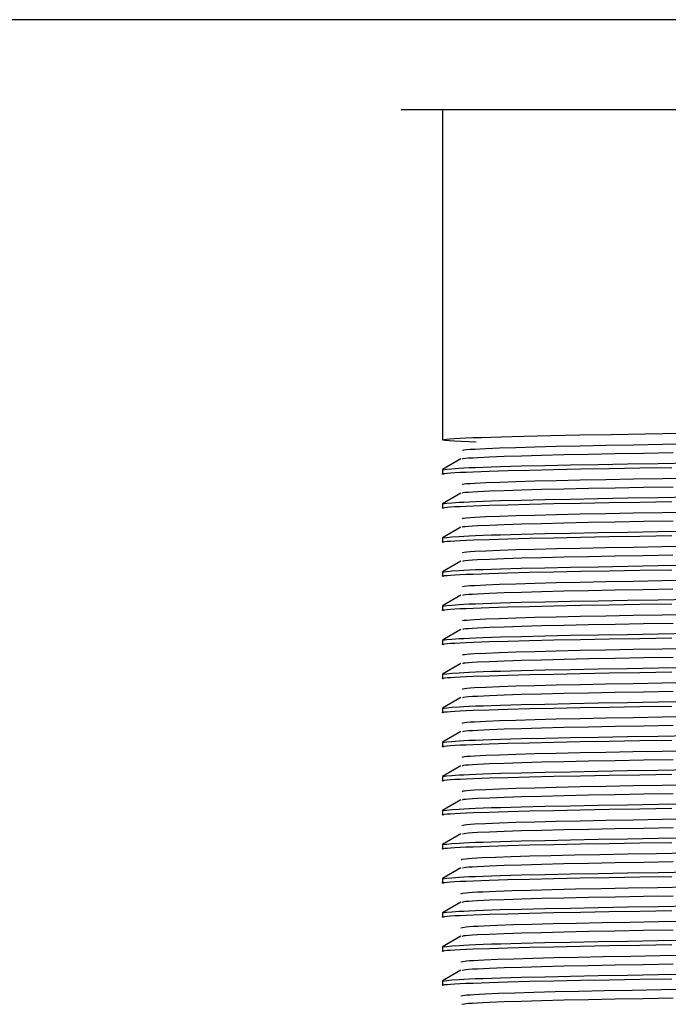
# Model space of a CAD drawing. Header units: millimetres. Extents: x 262469 to 275208, y -32539 to 9411.
# Tile 323 of 428: x 269090.62 to 269096.01, y -13292.49 to -13284.3. Entities that reach past the tile are written whole.
import ezdxf

# ---------------------------------------------------------------- set-up
doc = ezdxf.new("R2010")
doc.units = ezdxf.units.MM
doc.header["$LTSCALE"] = 100
doc.layers.add('$ IE_TELETECHNIKA', color=5, linetype='Continuous', lineweight=30)

msp = doc.modelspace()

# ---------------------------------------------------------------- linework, layer by layer
at = {"layer": '$ IE_TELETECHNIKA', "color": 7, "linetype": 'Continuous'}
for p, q in [((269199.5395, -13284.2963), (269059.5395, -13284.2963)), ((269100.2895, -13285.0463), (269093.7895, -13285.0463)), ((269094.1333, -13285.0463), (269094.1333, -13287.7916)), ((269094.2876, -13287.95), (269094.1342, -13288.0386)), ((269094.1333, -13288.0396), (269094.1333, -13288.0751)), ((269094.2877, -13288.2334), (269094.1342, -13288.3221)), ((269094.1333, -13288.3231), (269094.1333, -13288.3586)), ((269094.2877, -13288.5169), (269094.1342, -13288.6056)), ((269094.1333, -13288.6066), (269094.1333, -13288.642)), ((269094.2877, -13288.8004), (269094.1342, -13288.8891)), ((269094.1333, -13288.8901), (269094.1333, -13288.9255)), ((269094.2877, -13289.0839), (269094.1342, -13289.1726)), ((269094.1333, -13289.1736), (269094.1333, -13289.209)), ((269094.2876, -13289.3674), (269094.1342, -13289.456)), ((269094.1333, -13289.4571), (269094.1333, -13289.4925)), ((269094.2877, -13289.6509), (269094.1342, -13289.7395)), ((269094.1333, -13289.7405), (269094.1333, -13289.776)), ((269094.2877, -13289.9343), (269094.1342, -13290.023)), ((269094.1333, -13290.024), (269094.1333, -13290.0595)), ((269094.2877, -13290.2178), (269094.1342, -13290.3065)), ((269094.1333, -13290.3075), (269094.1333, -13290.3429)), ((269094.2877, -13290.5013), (269094.1342, -13290.59)), ((269094.1333, -13290.591), (269094.1333, -13290.6264)), ((269094.2876, -13290.7848), (269094.1342, -13290.8734)), ((269094.1333, -13290.8745), (269094.1333, -13290.9099)), ((269094.2877, -13291.0683), (269094.1342, -13291.1569)), ((269094.1333, -13291.1579), (269094.1333, -13291.1934)), ((269094.2877, -13291.3518), (269094.1342, -13291.4404)), ((269094.1333, -13291.4414), (269094.1333, -13291.4769)), ((269094.2877, -13291.6353), (269094.1342, -13291.7239)), ((269094.1333, -13291.7249), (269094.1333, -13291.7604)), ((269094.2876, -13291.9188), (269094.1342, -13292.0074)), ((269094.1333, -13292.0084), (269094.1333, -13292.0438)), ((269094.2877, -13292.2022), (269094.1342, -13292.2909)), ((269094.1333, -13292.2919), (269094.1333, -13292.3273))]:
    msp.add_line(p, q, dxfattribs=at)
for points in [[(269094.4127, -13287.8095), (269094.2889, -13287.8043), (269094.2346, -13287.8018), (269094.1895, -13287.7993), (269094.1567, -13287.7969), (269094.1385, -13287.7945), (269094.1331, -13287.7923), (269094.1368, -13287.7899), (269094.1485, -13287.7876), (269094.1683, -13287.7852), (269094.1962, -13287.7828), (269094.2323, -13287.7803), (269094.2766, -13287.7778), (269094.3292, -13287.7753), (269094.3902, -13287.7727), (269094.4596, -13287.7701), (269094.5369, -13287.7675), (269094.6219, -13287.7649), (269094.7143, -13287.7623), (269094.8137, -13287.7597), (269094.9198, -13287.7572), (269095.0323, -13287.7547), (269095.275, -13287.7499), (269095.5388, -13287.7452), (269095.8205, -13287.7405), (269096.1168, -13287.7357)], [(269094.3018, -13287.8802), (269094.3006, -13287.8761), (269094.3124, -13287.874), (269094.3343, -13287.8718), (269094.3647, -13287.8696), (269094.4023, -13287.8674), (269094.4942, -13287.8629), (269094.6073, -13287.8583), (269094.7432, -13287.8537), (269094.9018, -13287.8491), (269095.0809, -13287.8446), (269095.2783, -13287.8402), (269095.4922, -13287.836), (269095.7209, -13287.8319), (269095.9621, -13287.8278), (269096.2135, -13287.8235)], [(269094.3017, -13287.95), (269094.2996, -13287.9479), (269094.3052, -13287.9458), (269094.3223, -13287.9437), (269094.3494, -13287.9415), (269094.3848, -13287.9392), (269094.4267, -13287.937), (269094.5257, -13287.9324), (269094.6461, -13287.9278), (269094.7902, -13287.9231), (269094.9568, -13287.9185), (269095.1435, -13287.914), (269095.3481, -13287.9097), (269095.569, -13287.9055), (269095.804, -13287.9014), (269096.051, -13287.8972)], [(269094.1462, -13288.0783), (269094.1325, -13288.0741), (269094.1371, -13288.072), (269094.1502, -13288.0698), (269094.1714, -13288.0676), (269094.2004, -13288.0654), (269094.2369, -13288.0632), (269094.2806, -13288.0609), (269094.3312, -13288.0586), (269094.3883, -13288.0563), (269094.5213, -13288.0516), (269094.6782, -13288.0468), (269094.8578, -13288.0421), (269095.059, -13288.0376), (269095.2803, -13288.0333), (269095.5194, -13288.029), (269095.7737, -13288.0248), (269096.0406, -13288.0205)], [(269094.1333, -13288.0396), (269094.1688, -13288.0354), (269094.2123, -13288.031), (269094.2721, -13288.0267), (269094.3105, -13288.0244), (269094.3561, -13288.0222), (269094.4097, -13288.0199), (269094.4713, -13288.0176), (269094.5405, -13288.0153), (269094.6169, -13288.0129), (269094.789, -13288.0083), (269094.9837, -13288.0038), (269095.1973, -13287.9994), (269095.4271, -13287.9952), (269095.6712, -13287.991), (269095.9281, -13287.9868), (269096.1958, -13287.9825)], [(269094.3018, -13288.1637), (269094.3014, -13288.1596), (269094.3129, -13288.1575), (269094.3344, -13288.1553), (269094.3646, -13288.1531), (269094.4021, -13288.1509), (269094.4941, -13288.1464), (269094.6073, -13288.1418), (269094.7432, -13288.1372), (269094.9018, -13288.1326), (269095.0808, -13288.1281), (269095.2782, -13288.1237), (269095.4922, -13288.1195), (269095.7208, -13288.1154), (269095.962, -13288.1113), (269096.2134, -13288.107)], [(269094.3021, -13288.2334), (269094.3005, -13288.2314), (269094.3061, -13288.2293), (269094.3229, -13288.2271), (269094.3498, -13288.2249), (269094.385, -13288.2227), (269094.4269, -13288.2204), (269094.5262, -13288.2159), (269094.6468, -13288.2112), (269094.7909, -13288.2066), (269094.9575, -13288.202), (269095.1442, -13288.1975), (269095.3489, -13288.1931), (269095.5697, -13288.1889), (269095.8048, -13288.1848), (269096.0517, -13288.1806)], [(269094.1333, -13288.3231), (269094.1688, -13288.3188), (269094.2123, -13288.3145), (269094.2721, -13288.3101), (269094.3105, -13288.3079), (269094.3561, -13288.3057), (269094.4097, -13288.3034), (269094.4713, -13288.3011), (269094.5405, -13288.2988), (269094.6169, -13288.2964), (269094.789, -13288.2918), (269094.9837, -13288.2873), (269095.1973, -13288.2829), (269095.4271, -13288.2787), (269095.6712, -13288.2745), (269095.9281, -13288.2703), (269096.1958, -13288.266)], [(269094.1462, -13288.3618), (269094.1325, -13288.3576), (269094.1371, -13288.3555), (269094.1502, -13288.3533), (269094.1714, -13288.3511), (269094.2004, -13288.3489), (269094.2369, -13288.3466), (269094.2806, -13288.3444), (269094.3312, -13288.3421), (269094.3883, -13288.3397), (269094.5213, -13288.335), (269094.6782, -13288.3303), (269094.8578, -13288.3256), (269095.059, -13288.3211), (269095.2803, -13288.3167), (269095.5194, -13288.3125), (269095.7737, -13288.3083), (269096.0406, -13288.3039)], [(269094.3016, -13288.4471), (269094.3021, -13288.4431), (269094.3134, -13288.441), (269094.3347, -13288.4388), (269094.3646, -13288.4366), (269094.4019, -13288.4344), (269094.494, -13288.4298), (269094.6073, -13288.4253), (269094.7432, -13288.4207), (269094.9017, -13288.4161), (269095.0807, -13288.4116), (269095.2781, -13288.4072), (269095.4921, -13288.403), (269095.7207, -13288.3989), (269095.9619, -13288.3948), (269096.2133, -13288.3905)], [(269094.3024, -13288.5169), (269094.3014, -13288.5149), (269094.3069, -13288.5128), (269094.3233, -13288.5106), (269094.3497, -13288.5084), (269094.3846, -13288.5062), (269094.4264, -13288.5039), (269094.5259, -13288.4993), (269094.6466, -13288.4947), (269094.7906, -13288.4901), (269094.9571, -13288.4855), (269095.1438, -13288.481), (269095.3484, -13288.4766), (269095.5692, -13288.4724), (269095.8043, -13288.4683), (269096.0512, -13288.4641)], [(269094.1462, -13288.6453), (269094.1325, -13288.6411), (269094.1371, -13288.6389), (269094.1502, -13288.6368), (269094.1714, -13288.6346), (269094.2004, -13288.6324), (269094.2369, -13288.6301), (269094.2806, -13288.6278), (269094.3312, -13288.6256), (269094.3883, -13288.6232), (269094.5213, -13288.6185), (269094.6782, -13288.6138), (269094.8578, -13288.6091), (269095.059, -13288.6046), (269095.2803, -13288.6002), (269095.5194, -13288.596), (269095.7737, -13288.5917), (269096.0406, -13288.5874)], [(269094.1333, -13288.6066), (269094.1688, -13288.6023), (269094.2123, -13288.598), (269094.2721, -13288.5936), (269094.3105, -13288.5914), (269094.3561, -13288.5891), (269094.4097, -13288.5869), (269094.4713, -13288.5846), (269094.5405, -13288.5822), (269094.6169, -13288.5799), (269094.789, -13288.5753), (269094.9837, -13288.5707), (269095.1973, -13288.5664), (269095.4271, -13288.5622), (269095.6712, -13288.558), (269095.9281, -13288.5538), (269096.1958, -13288.5495)], [(269094.3014, -13288.7306), (269094.3029, -13288.7265), (269094.314, -13288.7244), (269094.3349, -13288.7223), (269094.3645, -13288.7201), (269094.4017, -13288.7179), (269094.4938, -13288.7133), (269094.6073, -13288.7087), (269094.7432, -13288.7041), (269094.9017, -13288.6996), (269095.0807, -13288.6951), (269095.2781, -13288.6907), (269095.492, -13288.6865), (269095.7206, -13288.6824), (269095.9618, -13288.6782), (269096.2132, -13288.674)], [(269094.3026, -13288.8004), (269094.3076, -13288.7963), (269094.3236, -13288.7941), (269094.3496, -13288.7919), (269094.3842, -13288.7897), (269094.4259, -13288.7874), (269094.5254, -13288.7828), (269094.6462, -13288.7782), (269094.7901, -13288.7736), (269094.9565, -13288.769), (269095.1431, -13288.7645), (269095.3477, -13288.7601), (269095.5685, -13288.7559), (269095.8034, -13288.7518), (269096.0503, -13288.7476)], [(269094.1333, -13288.8901), (269094.1688, -13288.8858), (269094.2123, -13288.8815), (269094.2721, -13288.8771), (269094.3105, -13288.8749), (269094.3561, -13288.8726), (269094.4097, -13288.8703), (269094.4713, -13288.868), (269094.5405, -13288.8657), (269094.6169, -13288.8634), (269094.789, -13288.8588), (269094.9837, -13288.8542), (269095.1973, -13288.8499), (269095.4271, -13288.8457), (269095.6712, -13288.8415), (269095.9281, -13288.8373), (269096.1958, -13288.8329)], [(269094.1462, -13288.9288), (269094.1325, -13288.9246), (269094.1371, -13288.9224), (269094.1502, -13288.9203), (269094.1714, -13288.9181), (269094.2004, -13288.9159), (269094.2369, -13288.9136), (269094.2806, -13288.9113), (269094.3312, -13288.909), (269094.3883, -13288.9067), (269094.5213, -13288.902), (269094.6782, -13288.8973), (269094.8578, -13288.8926), (269095.059, -13288.8881), (269095.2803, -13288.8837), (269095.5194, -13288.8795), (269095.7737, -13288.8752), (269096.0406, -13288.8709)], [(269094.301, -13289.0141), (269094.3035, -13289.01), (269094.3145, -13289.0079), (269094.3352, -13289.0058), (269094.3645, -13289.0036), (269094.4015, -13289.0013), (269094.4937, -13288.9968), (269094.6073, -13288.9922), (269094.7432, -13288.9876), (269094.9016, -13288.9831), (269095.0806, -13288.9786), (269095.278, -13288.9742), (269095.4919, -13288.9699), (269095.7205, -13288.9658), (269095.9617, -13288.9617), (269096.2131, -13288.9575)], [(269094.3027, -13289.0839), (269094.3084, -13289.0798), (269094.324, -13289.0776), (269094.3497, -13289.0754), (269094.384, -13289.0732), (269094.4255, -13289.0709), (269094.5252, -13289.0663), (269094.6462, -13289.0617), (269094.79, -13289.0571), (269094.9565, -13289.0525), (269095.1431, -13289.048), (269095.3478, -13289.0436), (269095.5686, -13289.0394), (269095.8036, -13289.0353), (269096.0506, -13289.0311)], [(269094.1462, -13289.2122), (269094.1325, -13289.208), (269094.1371, -13289.2059), (269094.1502, -13289.2038), (269094.1714, -13289.2016), (269094.2004, -13289.1993), (269094.2369, -13289.1971), (269094.2806, -13289.1948), (269094.3312, -13289.1925), (269094.3883, -13289.1902), (269094.5213, -13289.1855), (269094.6782, -13289.1807), (269094.8578, -13289.1761), (269095.059, -13289.1715), (269095.2803, -13289.1672), (269095.5194, -13289.1629), (269095.7737, -13289.1587), (269096.0406, -13289.1544)], [(269094.1333, -13289.1736), (269094.1688, -13289.1693), (269094.2123, -13289.165), (269094.2721, -13289.1606), (269094.3105, -13289.1584), (269094.3561, -13289.1561), (269094.4097, -13289.1538), (269094.4713, -13289.1515), (269094.5405, -13289.1492), (269094.6169, -13289.1469), (269094.789, -13289.1422), (269094.9837, -13289.1377), (269095.1973, -13289.1333), (269095.4271, -13289.1291), (269095.6712, -13289.125), (269095.9281, -13289.1208), (269096.1958, -13289.1164)], [(269094.3006, -13289.2976), (269094.3042, -13289.2935), (269094.3151, -13289.2914), (269094.3354, -13289.2893), (269094.3646, -13289.2871), (269094.4014, -13289.2848), (269094.4936, -13289.2803), (269094.6073, -13289.2757), (269094.7432, -13289.2711), (269094.9016, -13289.2665), (269095.0805, -13289.262), (269095.2779, -13289.2577), (269095.4918, -13289.2534), (269095.7204, -13289.2493), (269095.9616, -13289.2452), (269096.213, -13289.2409)], [(269094.3027, -13289.3674), (269094.3092, -13289.3632), (269094.3244, -13289.3611), (269094.3498, -13289.3589), (269094.3838, -13289.3567), (269094.4252, -13289.3544), (269094.5251, -13289.3498), (269094.6463, -13289.3452), (269094.7902, -13289.3406), (269094.9567, -13289.336), (269095.1435, -13289.3315), (269095.3484, -13289.3271), (269095.5694, -13289.3229), (269095.8046, -13289.3187), (269096.0518, -13289.3145)], [(269094.1333, -13289.4571), (269094.1688, -13289.4528), (269094.2123, -13289.4485), (269094.2721, -13289.4441), (269094.3105, -13289.4418), (269094.3561, -13289.4396), (269094.4097, -13289.4373), (269094.4713, -13289.435), (269094.5405, -13289.4327), (269094.6169, -13289.4304), (269094.789, -13289.4257), (269094.9837, -13289.4212), (269095.1973, -13289.4168), (269095.4271, -13289.4126), (269095.6712, -13289.4085), (269095.9281, -13289.4042), (269096.1958, -13289.3999)], [(269094.1462, -13289.4957), (269094.1325, -13289.4915), (269094.1371, -13289.4894), (269094.1502, -13289.4872), (269094.1714, -13289.485), (269094.2004, -13289.4828), (269094.2369, -13289.4806), (269094.2806, -13289.4783), (269094.3312, -13289.476), (269094.3883, -13289.4737), (269094.5213, -13289.469), (269094.6782, -13289.4642), (269094.8578, -13289.4596), (269095.059, -13289.455), (269095.2803, -13289.4507), (269095.5194, -13289.4464), (269095.7737, -13289.4422), (269096.0406, -13289.4379)], [(269094.3, -13289.5811), (269094.3047, -13289.577), (269094.3156, -13289.5749), (269094.3358, -13289.5727), (269094.3646, -13289.5705), (269094.4012, -13289.5683), (269094.4934, -13289.5638), (269094.6073, -13289.5592), (269094.7432, -13289.5546), (269094.9015, -13289.55), (269095.0804, -13289.5455), (269095.2778, -13289.5412), (269095.4918, -13289.5369), (269095.7204, -13289.5328), (269095.9615, -13289.5287), (269096.2128, -13289.5244)], [(269094.3026, -13289.6508), (269094.3101, -13289.6467), (269094.3252, -13289.6446), (269094.3503, -13289.6424), (269094.3842, -13289.6401), (269094.4255, -13289.6379), (269094.5256, -13289.6333), (269094.6471, -13289.6286), (269094.7912, -13289.624), (269094.9578, -13289.6194), (269095.1447, -13289.6149), (269095.3497, -13289.6106), (269095.5708, -13289.6063), (269095.8061, -13289.6022), (269096.0533, -13289.598)], [(269094.1462, -13289.7792), (269094.1325, -13289.775), (269094.1371, -13289.7729), (269094.1502, -13289.7707), (269094.1714, -13289.7685), (269094.2004, -13289.7663), (269094.2369, -13289.7641), (269094.2806, -13289.7618), (269094.3312, -13289.7595), (269094.3883, -13289.7572), (269094.5213, -13289.7524), (269094.6782, -13289.7477), (269094.8578, -13289.743), (269095.059, -13289.7385), (269095.2803, -13289.7341), (269095.5194, -13289.7299), (269095.7737, -13289.7257), (269096.0406, -13289.7213)], [(269094.1333, -13289.7405), (269094.1688, -13289.7363), (269094.2123, -13289.7319), (269094.2721, -13289.7276), (269094.3105, -13289.7253), (269094.3561, -13289.7231), (269094.4097, -13289.7208), (269094.4713, -13289.7185), (269094.5405, -13289.7162), (269094.6169, -13289.7138), (269094.789, -13289.7092), (269094.9837, -13289.7047), (269095.1973, -13289.7003), (269095.4271, -13289.6961), (269095.6712, -13289.6919), (269095.9281, -13289.6877), (269096.1958, -13289.6834)], [(269094.2993, -13289.8645), (269094.3052, -13289.8605), (269094.3162, -13289.8584), (269094.3361, -13289.8562), (269094.3647, -13289.854), (269094.4012, -13289.8518), (269094.4933, -13289.8473), (269094.6073, -13289.8427), (269094.7432, -13289.8381), (269094.9015, -13289.8335), (269095.0804, -13289.829), (269095.2778, -13289.8246), (269095.4917, -13289.8204), (269095.7203, -13289.8163), (269095.9614, -13289.8122), (269096.2127, -13289.8079)], [(269094.3023, -13289.9343), (269094.3108, -13289.9302), (269094.3256, -13289.9281), (269094.3504, -13289.9259), (269094.384, -13289.9236), (269094.4251, -13289.9214), (269094.5252, -13289.9168), (269094.6468, -13289.9121), (269094.7908, -13289.9075), (269094.9573, -13289.9029), (269095.1442, -13289.8984), (269095.3491, -13289.8941), (269095.5702, -13289.8898), (269095.8055, -13289.8857), (269096.0527, -13289.8815)], [(269094.1333, -13290.024), (269094.1688, -13290.0197), (269094.2123, -13290.0154), (269094.2721, -13290.011), (269094.3105, -13290.0088), (269094.3561, -13290.0066), (269094.4097, -13290.0043), (269094.4713, -13290.002), (269094.5405, -13289.9996), (269094.6169, -13289.9973), (269094.789, -13289.9927), (269094.9837, -13289.9881), (269095.1973, -13289.9838), (269095.4271, -13289.9796), (269095.6712, -13289.9754), (269095.9281, -13289.9712), (269096.1958, -13289.9669)], [(269094.1462, -13290.0627), (269094.1325, -13290.0585), (269094.1371, -13290.0564), (269094.1502, -13290.0542), (269094.1714, -13290.052), (269094.2004, -13290.0498), (269094.2369, -13290.0475), (269094.2806, -13290.0453), (269094.3312, -13290.043), (269094.3883, -13290.0406), (269094.5213, -13290.0359), (269094.6782, -13290.0312), (269094.8578, -13290.0265), (269095.059, -13290.022), (269095.2803, -13290.0176), (269095.5194, -13290.0134), (269095.7737, -13290.0092), (269096.0406, -13290.0048)], [(269094.2985, -13290.148), (269094.3056, -13290.1439), (269094.3167, -13290.1418), (269094.3364, -13290.1397), (269094.3649, -13290.1375), (269094.4011, -13290.1353), (269094.4931, -13290.1307), (269094.6072, -13290.1262), (269094.7432, -13290.1216), (269094.9015, -13290.117), (269095.0803, -13290.1125), (269095.2777, -13290.1081), (269095.4916, -13290.1039), (269095.7202, -13290.0998), (269095.9613, -13290.0956), (269096.2126, -13290.0914)], [(269094.302, -13290.2178), (269094.3114, -13290.2137), (269094.3261, -13290.2115), (269094.3505, -13290.2094), (269094.3838, -13290.2071), (269094.4247, -13290.2049), (269094.5248, -13290.2003), (269094.6465, -13290.1956), (269094.7904, -13290.191), (269094.9569, -13290.1864), (269095.1436, -13290.1819), (269095.3485, -13290.1776), (269095.5696, -13290.1733), (269095.8048, -13290.1692), (269096.052, -13290.165)], [(269094.1462, -13290.3462), (269094.1325, -13290.342), (269094.1371, -13290.3398), (269094.1502, -13290.3377), (269094.1714, -13290.3355), (269094.2004, -13290.3333), (269094.2369, -13290.331), (269094.2806, -13290.3287), (269094.3312, -13290.3264), (269094.3883, -13290.3241), (269094.5213, -13290.3194), (269094.6782, -13290.3147), (269094.8578, -13290.31), (269095.059, -13290.3055), (269095.2803, -13290.3011), (269095.5194, -13290.2969), (269095.7737, -13290.2926), (269096.0406, -13290.2883)], [(269094.1333, -13290.3075), (269094.1688, -13290.3032), (269094.2123, -13290.2989), (269094.2721, -13290.2945), (269094.3105, -13290.2923), (269094.3561, -13290.29), (269094.4097, -13290.2878), (269094.4713, -13290.2854), (269094.5405, -13290.2831), (269094.6169, -13290.2808), (269094.789, -13290.2762), (269094.9837, -13290.2716), (269095.1973, -13290.2673), (269095.4271, -13290.2631), (269095.6712, -13290.2589), (269095.9281, -13290.2547), (269096.1958, -13290.2503)], [(269094.2976, -13290.4315), (269094.306, -13290.4274), (269094.3172, -13290.4253), (269094.3368, -13290.4232), (269094.365, -13290.421), (269094.4011, -13290.4188), (269094.493, -13290.4142), (269094.6072, -13290.4096), (269094.7433, -13290.405), (269094.9014, -13290.4005), (269095.0803, -13290.396), (269095.2776, -13290.3916), (269095.4916, -13290.3874), (269095.7201, -13290.3833), (269095.9612, -13290.3791), (269096.2125, -13290.3749)], [(269094.3015, -13290.5013), (269094.312, -13290.4972), (269094.3265, -13290.495), (269094.3507, -13290.4928), (269094.3837, -13290.4906), (269094.4244, -13290.4883), (269094.5245, -13290.4837), (269094.6463, -13290.4791), (269094.7903, -13290.4745), (269094.9567, -13290.4699), (269095.1435, -13290.4654), (269095.3485, -13290.461), (269095.5696, -13290.4568), (269095.8049, -13290.4527), (269096.0521, -13290.4485)], [(269094.1333, -13290.591), (269094.1688, -13290.5867), (269094.2123, -13290.5824), (269094.2721, -13290.578), (269094.3105, -13290.5758), (269094.3561, -13290.5735), (269094.4097, -13290.5712), (269094.4713, -13290.5689), (269094.5405, -13290.5666), (269094.6169, -13290.5643), (269094.789, -13290.5597), (269094.9837, -13290.5551), (269095.1973, -13290.5508), (269095.4271, -13290.5465), (269095.6712, -13290.5424), (269095.9281, -13290.5382), (269096.1958, -13290.5338)], [(269094.1462, -13290.6296), (269094.1325, -13290.6255), (269094.1371, -13290.6233), (269094.1502, -13290.6212), (269094.1714, -13290.619), (269094.2004, -13290.6168), (269094.2369, -13290.6145), (269094.2806, -13290.6122), (269094.3312, -13290.6099), (269094.3883, -13290.6076), (269094.5213, -13290.6029), (269094.6782, -13290.5982), (269094.8578, -13290.5935), (269095.059, -13290.5889), (269095.2803, -13290.5846), (269095.5194, -13290.5803), (269095.7737, -13290.5761), (269096.0406, -13290.5718)], [(269094.2967, -13290.715), (269094.3062, -13290.7109), (269094.3177, -13290.7088), (269094.3371, -13290.7067), (269094.3652, -13290.7045), (269094.401, -13290.7022), (269094.4929, -13290.6977), (269094.6072, -13290.6931), (269094.7433, -13290.6885), (269094.9014, -13290.684), (269095.0802, -13290.6795), (269095.2776, -13290.6751), (269095.4915, -13290.6709), (269095.72, -13290.6668), (269095.9611, -13290.6626), (269096.2124, -13290.6583)], [(269094.3009, -13290.7848), (269094.3125, -13290.7807), (269094.327, -13290.7785), (269094.3508, -13290.7763), (269094.3836, -13290.7741), (269094.4241, -13290.7718), (269094.5241, -13290.7672), (269094.6459, -13290.7626), (269094.7899, -13290.758), (269094.9562, -13290.7534), (269095.1429, -13290.7489), (269095.3478, -13290.7445), (269095.5689, -13290.7403), (269095.8042, -13290.7362), (269096.0514, -13290.7319)], [(269094.1462, -13290.9131), (269094.1325, -13290.9089), (269094.1371, -13290.9068), (269094.1502, -13290.9046), (269094.1714, -13290.9025), (269094.2004, -13290.9002), (269094.2369, -13290.898), (269094.2806, -13290.8957), (269094.3312, -13290.8934), (269094.3883, -13290.8911), (269094.5213, -13290.8864), (269094.6782, -13290.8816), (269094.8578, -13290.877), (269095.059, -13290.8724), (269095.2803, -13290.8681), (269095.5194, -13290.8638), (269095.7737, -13290.8596), (269096.0406, -13290.8553)], [(269094.1333, -13290.8745), (269094.1688, -13290.8702), (269094.2123, -13290.8659), (269094.2721, -13290.8615), (269094.3105, -13290.8593), (269094.3561, -13290.857), (269094.4097, -13290.8547), (269094.4713, -13290.8524), (269094.5405, -13290.8501), (269094.6169, -13290.8478), (269094.789, -13290.8431), (269094.9837, -13290.8386), (269095.1973, -13290.8342), (269095.4271, -13290.83), (269095.6712, -13290.8259), (269095.9281, -13290.8217), (269096.1958, -13290.8173)], [(269094.2955, -13290.9984), (269094.3064, -13290.9944), (269094.3182, -13290.9923), (269094.3375, -13290.9901), (269094.3654, -13290.988), (269094.4011, -13290.9857), (269094.4927, -13290.9812), (269094.6071, -13290.9766), (269094.7433, -13290.972), (269094.9014, -13290.9674), (269095.0802, -13290.9629), (269095.2775, -13290.9586), (269095.4914, -13290.9544), (269095.72, -13290.9502), (269095.961, -13290.9461), (269096.2123, -13290.9418)], [(269094.3003, -13291.0682), (269094.3131, -13291.0641), (269094.3277, -13291.062), (269094.3515, -13291.0598), (269094.384, -13291.0576), (269094.4244, -13291.0553), (269094.5245, -13291.0507), (269094.6465, -13291.0461), (269094.7906, -13291.0414), (269094.9569, -13291.0368), (269095.1437, -13291.0323), (269095.3486, -13291.028), (269095.5697, -13291.0238), (269095.8049, -13291.0196), (269096.0521, -13291.0154)], [(269094.1462, -13291.1966), (269094.1325, -13291.1924), (269094.1371, -13291.1903), (269094.1502, -13291.1881), (269094.1714, -13291.1859), (269094.2004, -13291.1837), (269094.2369, -13291.1815), (269094.2806, -13291.1792), (269094.3312, -13291.1769), (269094.3883, -13291.1746), (269094.5213, -13291.1699), (269094.6782, -13291.1651), (269094.8578, -13291.1605), (269095.059, -13291.1559), (269095.2803, -13291.1516), (269095.5194, -13291.1473), (269095.7737, -13291.1431), (269096.0406, -13291.1388)], [(269094.1333, -13291.1579), (269094.1688, -13291.1537), (269094.2123, -13291.1493), (269094.2721, -13291.145), (269094.3105, -13291.1427), (269094.3561, -13291.1405), (269094.4097, -13291.1382), (269094.4713, -13291.1359), (269094.5405, -13291.1336), (269094.6169, -13291.1312), (269094.789, -13291.1266), (269094.9837, -13291.1221), (269095.1973, -13291.1177), (269095.4271, -13291.1135), (269095.6712, -13291.1093), (269095.9281, -13291.1051), (269096.1958, -13291.1008)], [(269094.288, -13291.2832), (269094.2988, -13291.2791), (269094.3252, -13291.2749), (269094.3489, -13291.2727), (269094.3805, -13291.2705), (269094.4194, -13291.2682), (269094.465, -13291.2659), (269094.5742, -13291.2613), (269094.7061, -13291.2567), (269094.8603, -13291.252), (269095.036, -13291.2475), (269095.231, -13291.243), (269095.4435, -13291.2388), (269095.6713, -13291.2346), (269095.9124, -13291.2304), (269096.1644, -13291.2261)], [(269094.2995, -13291.3517), (269094.3135, -13291.3476), (269094.3282, -13291.3455), (269094.3516, -13291.3433), (269094.3839, -13291.3411), (269094.4241, -13291.3388), (269094.524, -13291.3342), (269094.6461, -13291.3296), (269094.7902, -13291.3249), (269094.9564, -13291.3203), (269095.1431, -13291.3158), (269095.3479, -13291.3115), (269095.569, -13291.3073), (269095.8042, -13291.3031), (269096.0513, -13291.2989)], [(269094.1333, -13291.4414), (269094.1688, -13291.4371), (269094.2123, -13291.4328), (269094.2721, -13291.4284), (269094.3105, -13291.4262), (269094.3561, -13291.424), (269094.4097, -13291.4217), (269094.4713, -13291.4194), (269094.5405, -13291.4171), (269094.6169, -13291.4147), (269094.789, -13291.4101), (269094.9837, -13291.4056), (269095.1973, -13291.4012), (269095.4271, -13291.397), (269095.6712, -13291.3928), (269095.9281, -13291.3886), (269096.1958, -13291.3843)], [(269094.1462, -13291.4801), (269094.1325, -13291.4759), (269094.1371, -13291.4738), (269094.1502, -13291.4716), (269094.1714, -13291.4694), (269094.2004, -13291.4672), (269094.2369, -13291.465), (269094.2806, -13291.4627), (269094.3312, -13291.4604), (269094.3883, -13291.4581), (269094.5213, -13291.4533), (269094.6782, -13291.4486), (269094.8578, -13291.4439), (269095.059, -13291.4394), (269095.2803, -13291.435), (269095.5194, -13291.4308), (269095.7737, -13291.4266), (269096.0406, -13291.4222)], [(269094.2876, -13291.5665), (269094.3, -13291.5623), (269094.3279, -13291.5581), (269094.3523, -13291.5559), (269094.3845, -13291.5537), (269094.4241, -13291.5515), (269094.4703, -13291.5492), (269094.5806, -13291.5446), (269094.7134, -13291.5399), (269094.8685, -13291.5353), (269095.0447, -13291.5307), (269095.2403, -13291.5263), (269095.453, -13291.5221), (269095.681, -13291.5179), (269095.922, -13291.5137), (269096.1739, -13291.5094)], [(269094.2986, -13291.6352), (269094.3138, -13291.6311), (269094.3286, -13291.629), (269094.3519, -13291.6268), (269094.384, -13291.6246), (269094.424, -13291.6223), (269094.5238, -13291.6177), (269094.646, -13291.6131), (269094.7901, -13291.6084), (269094.9563, -13291.6038), (269095.143, -13291.5993), (269095.348, -13291.595), (269095.5691, -13291.5908), (269095.8043, -13291.5866), (269096.0516, -13291.5824)], [(269094.1462, -13291.7636), (269094.1325, -13291.7594), (269094.1371, -13291.7573), (269094.1502, -13291.7551), (269094.1714, -13291.7529), (269094.2004, -13291.7507), (269094.2369, -13291.7484), (269094.2806, -13291.7462), (269094.3312, -13291.7439), (269094.3883, -13291.7415), (269094.5213, -13291.7368), (269094.6782, -13291.7321), (269094.8578, -13291.7274), (269095.059, -13291.7229), (269095.2803, -13291.7185), (269095.5194, -13291.7143), (269095.7737, -13291.71), (269096.0406, -13291.7057)], [(269094.1333, -13291.7249), (269094.1688, -13291.7206), (269094.2123, -13291.7163), (269094.2721, -13291.7119), (269094.3105, -13291.7097), (269094.3561, -13291.7075), (269094.4097, -13291.7052), (269094.4713, -13291.7029), (269094.5405, -13291.7005), (269094.6169, -13291.6982), (269094.789, -13291.6936), (269094.9837, -13291.689), (269095.1973, -13291.6847), (269095.4271, -13291.6805), (269095.6712, -13291.6763), (269095.9281, -13291.6721), (269096.1958, -13291.6678)], [(269094.2872, -13291.8497), (269094.3013, -13291.8456), (269094.3307, -13291.8413), (269094.3558, -13291.8392), (269094.3887, -13291.8369), (269094.4288, -13291.8347), (269094.4757, -13291.8324), (269094.5871, -13291.8278), (269094.7208, -13291.8232), (269094.8766, -13291.8186), (269095.0535, -13291.814), (269095.2495, -13291.8096), (269095.4625, -13291.8054), (269095.6906, -13291.8012), (269095.9317, -13291.797), (269096.1834, -13291.7928)], [(269094.2975, -13291.9187), (269094.314, -13291.9146), (269094.329, -13291.9125), (269094.3521, -13291.9103), (269094.3839, -13291.9081), (269094.4236, -13291.9058), (269094.5233, -13291.9012), (269094.6455, -13291.8966), (269094.7896, -13291.8919), (269094.9557, -13291.8873), (269095.1424, -13291.8828), (269095.3473, -13291.8785), (269095.5683, -13291.8743), (269095.8036, -13291.8701), (269096.0508, -13291.8659)], [(269094.1333, -13292.0084), (269094.1688, -13292.0041), (269094.2123, -13291.9998), (269094.2721, -13291.9954), (269094.3105, -13291.9932), (269094.3561, -13291.9909), (269094.4097, -13291.9886), (269094.4713, -13291.9863), (269094.5405, -13291.984), (269094.6169, -13291.9817), (269094.789, -13291.9771), (269094.9837, -13291.9725), (269095.1973, -13291.9682), (269095.4271, -13291.964), (269095.6712, -13291.9598), (269095.9281, -13291.9556), (269096.1958, -13291.9512)], [(269094.1462, -13292.0471), (269094.1325, -13292.0429), (269094.1371, -13292.0407), (269094.1502, -13292.0386), (269094.1714, -13292.0364), (269094.2004, -13292.0342), (269094.2369, -13292.0319), (269094.2806, -13292.0296), (269094.3312, -13292.0273), (269094.3883, -13292.025), (269094.5213, -13292.0203), (269094.6782, -13292.0156), (269094.8578, -13292.0109), (269095.059, -13292.0064), (269095.2803, -13292.002), (269095.5194, -13291.9978), (269095.7737, -13291.9935), (269096.0406, -13291.9892)], [(269094.2869, -13292.1329), (269094.3027, -13292.1288), (269094.3336, -13292.1246), (269094.3593, -13292.1224), (269094.3929, -13292.1202), (269094.4337, -13292.1179), (269094.4811, -13292.1156), (269094.5936, -13292.111), (269094.7283, -13292.1064), (269094.8848, -13292.1018), (269095.0623, -13292.0973), (269095.2587, -13292.0929), (269095.4721, -13292.0887), (269095.7003, -13292.0845), (269095.9414, -13292.0804), (269096.1929, -13292.0761)], [(269094.2965, -13292.2022), (269094.3143, -13292.198), (269094.3297, -13292.1959), (269094.3527, -13292.1937), (269094.3844, -13292.1915), (269094.4241, -13292.1893), (269094.5237, -13292.1847), (269094.6461, -13292.18), (269094.7903, -13292.1754), (269094.9564, -13292.1708), (269095.1431, -13292.1663), (269095.348, -13292.1619), (269095.569, -13292.1578), (269095.8042, -13292.1536), (269096.0514, -13292.1494)], [(269094.1462, -13292.3305), (269094.1325, -13292.3264), (269094.1371, -13292.3242), (269094.1502, -13292.3221), (269094.1714, -13292.3199), (269094.2004, -13292.3176), (269094.2369, -13292.3154), (269094.2806, -13292.3131), (269094.3312, -13292.3108), (269094.3883, -13292.3085), (269094.5213, -13292.3038), (269094.6782, -13292.2991), (269094.8578, -13292.2944), (269095.059, -13292.2898), (269095.2803, -13292.2855), (269095.5194, -13292.2812), (269095.7737, -13292.277), (269096.0406, -13292.2727)], [(269094.1333, -13292.2919), (269094.1688, -13292.2876), (269094.2123, -13292.2833), (269094.2721, -13292.2789), (269094.3105, -13292.2767), (269094.3561, -13292.2744), (269094.4097, -13292.2721), (269094.4713, -13292.2698), (269094.5405, -13292.2675), (269094.6169, -13292.2652), (269094.789, -13292.2605), (269094.9837, -13292.256), (269095.1973, -13292.2516), (269095.4271, -13292.2474), (269095.6712, -13292.2433), (269095.9281, -13292.2391), (269096.1958, -13292.2347)], [(269094.2868, -13292.4162), (269094.3041, -13292.412), (269094.3365, -13292.4078), (269094.363, -13292.4056), (269094.3972, -13292.4034), (269094.4386, -13292.4011), (269094.4866, -13292.3989), (269094.6002, -13292.3943), (269094.7358, -13292.3897), (269094.8931, -13292.3851), (269095.0712, -13292.3805), (269095.268, -13292.3762), (269095.4816, -13292.372), (269095.71, -13292.3679), (269095.951, -13292.3637), (269096.2024, -13292.3594)], [(269094.2953, -13292.4857), (269094.3144, -13292.4815), (269094.33, -13292.4794), (269094.353, -13292.4772), (269094.3845, -13292.475), (269094.4239, -13292.4727), (269094.4705, -13292.4705), (269094.5233, -13292.4681), (269094.6458, -13292.4635), (269094.79, -13292.4589), (269094.9561, -13292.4543), (269095.1426, -13292.4498), (269095.3475, -13292.4454), (269095.5686, -13292.4412), (269095.8037, -13292.4371), (269096.0509, -13292.4328)]]:
    msp.add_lwpolyline(points, dxfattribs=at)

doc.saveas('drawing.dxf')
